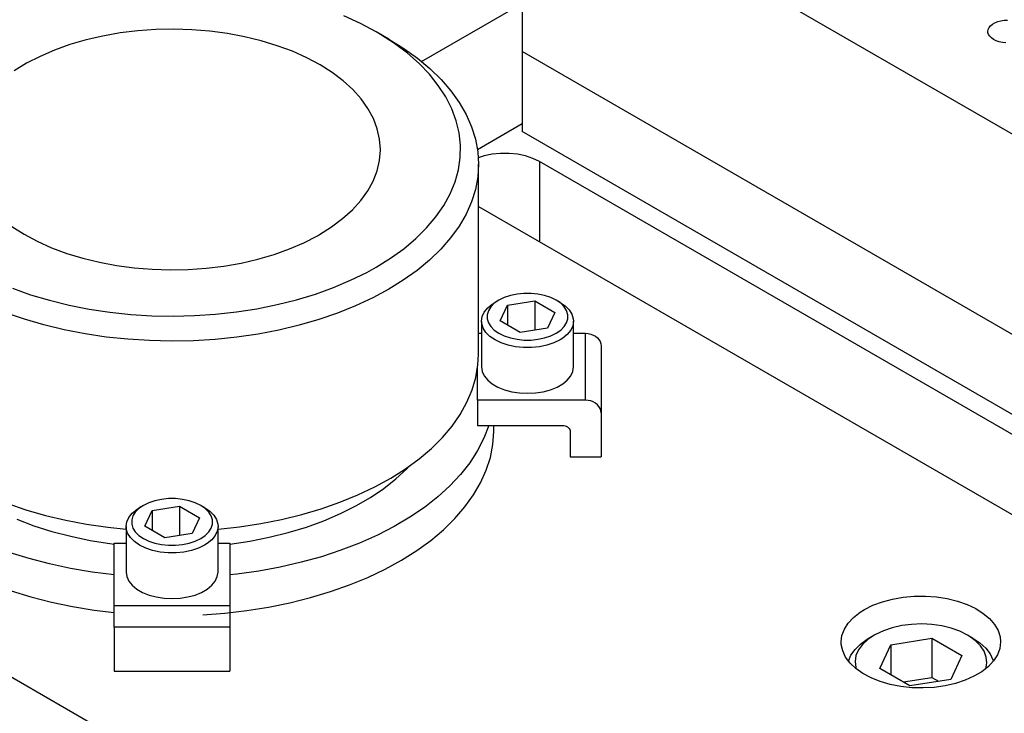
# Model space of a CAD drawing. Header units: inches. Extents: x 3 to 351, y 4 to 271.
# Tile 261 of 530: x 70.97 to 75.99, y 261.09 to 264.63. Entities that reach past the tile are written whole.
import ezdxf

# ---------------------------------------------------------------- set-up
doc = ezdxf.new("R2010")
doc.units = ezdxf.units.IN
doc.header["$LTSCALE"] = 0.5
doc.header["$MEASUREMENT"] = 0
doc.layers.add('DSS', color=7, linetype='Continuous')

msp = doc.modelspace()

# ---------------------------------------------------------------- linework, layer by layer
at = {"layer": 'DSS', "color": 9, "linetype": 'Continuous'}
for p, q in [((83.0382, 259.9946), (73.5276, 265.4855)), ((73.5276, 265.4855), (73.5276, 264.4649)), ((73.0144, 264.4136), (73.5276, 264.7098)), ((75.9035, 264.577), (75.908, 264.5868)), ((75.908, 264.5868), (75.9154, 264.596)), ((75.9154, 264.596), (75.9255, 264.6043)), ((75.9255, 264.6043), (75.9378, 264.6114)), ((75.9378, 264.6114), (75.9522, 264.6172)), ((75.9522, 264.6172), (75.9681, 264.6215)), ((75.9681, 264.6215), (75.985, 264.6241)), ((75.985, 264.6241), (76.0024, 264.625)), ((75.9019, 264.567), (75.9035, 264.577)), ((75.9023, 264.5619), (75.9019, 264.567)), ((75.9054, 264.5519), (75.9023, 264.5619)), ((75.9114, 264.5424), (75.9054, 264.5519)), ((75.9201, 264.5337), (75.9114, 264.5424)), ((75.9314, 264.5259), (75.9201, 264.5337)), ((75.9448, 264.5194), (75.9314, 264.5259)), ((75.96, 264.5144), (75.9448, 264.5194)), ((75.9764, 264.5109), (75.96, 264.5144)), ((75.9937, 264.5092), (75.9764, 264.5109)), ((76.8863, 262.5257), (73.5276, 264.4649)), ((76.8863, 262.5257), (73.5276, 264.4649)), ((73.5276, 264.4649), (73.5276, 264.0566)), ((73.2991, 263.9656), (73.5276, 264.0975)), ((76.5328, 262.3216), (73.5276, 264.0566))]:
    msp.add_line(p, q, dxfattribs=at)
at = {"layer": 'DSS', "color": 136, "linetype": 'Continuous'}
for p, q in [((72.7027, 264.6079), (72.618, 264.647)), ((72.7822, 264.5653), (72.7027, 264.6079)), ((71.3895, 264.5435), (71.3039, 264.5236)), ((71.4776, 264.5589), (71.3895, 264.5435)), ((71.5678, 264.5699), (71.4776, 264.5589)), ((71.6593, 264.5764), (71.5678, 264.5699)), ((71.7514, 264.5782), (71.6593, 264.5764)), ((71.8435, 264.5754), (71.7514, 264.5782)), ((71.9348, 264.5681), (71.8435, 264.5754)), ((72.0246, 264.5562), (71.9348, 264.5681)), ((72.1123, 264.5398), (72.0246, 264.5562)), ((72.1972, 264.5191), (72.1123, 264.5398)), ((72.847, 264.5278), (72.7822, 264.5653)), ((72.8047, 264.5519), (72.7822, 264.5653)), ((72.8768, 264.5051), (72.8047, 264.5519)), ((71.2217, 264.4996), (71.1433, 264.4715)), ((71.3039, 264.5236), (71.2217, 264.4996)), ((72.2787, 264.4942), (72.1972, 264.5191)), ((72.3562, 264.4654), (72.2787, 264.4942)), ((72.847, 264.5278), (72.9232, 264.4806)), ((72.9427, 264.4554), (72.8768, 264.5051)), ((71.0695, 264.4397), (71.0008, 264.4042)), ((71.1433, 264.4715), (71.0695, 264.4397)), ((72.429, 264.4328), (72.3562, 264.4654)), ((72.4967, 264.3967), (72.429, 264.4328)), ((72.9232, 264.4806), (72.9933, 264.4303)), ((73.002, 264.403), (72.9427, 264.4554)), ((71.0008, 264.4042), (70.9376, 264.3655)), ((72.5587, 264.3573), (72.4967, 264.3967)), ((72.9933, 264.4303), (73.057, 264.3773)), ((73.0545, 264.3482), (73.002, 264.403)), ((72.6145, 264.3149), (72.5587, 264.3573)), ((73.0999, 264.2913), (73.0545, 264.3482)), ((73.057, 264.3773), (73.114, 264.3218)), ((72.6638, 264.27), (72.6145, 264.3149)), ((73.1379, 264.2327), (73.0999, 264.2913)), ((73.114, 264.3218), (73.1639, 264.264)), ((72.7062, 264.2227), (72.6638, 264.27)), ((73.1683, 264.1726), (73.1379, 264.2327)), ((73.1639, 264.264), (73.2066, 264.2044)), ((72.7413, 264.1735), (72.7062, 264.2227)), ((73.2066, 264.2044), (73.2418, 264.1431)), ((72.7688, 264.1227), (72.7413, 264.1735)), ((73.1909, 264.1113), (73.1683, 264.1726)), ((73.2418, 264.1431), (73.2693, 264.0806)), ((72.7887, 264.0707), (72.7688, 264.1227)), ((73.2057, 264.0493), (73.1909, 264.1113)), ((73.2693, 264.0806), (73.289, 264.0171)), ((72.8006, 264.018), (72.7887, 264.0707)), ((73.2125, 263.9868), (73.2057, 264.0493)), ((72.8046, 263.9648), (72.8006, 264.018)), ((73.2113, 263.9242), (73.2125, 263.9868)), ((73.289, 264.0171), (73.3008, 263.9529)), ((72.8002, 263.909), (72.8046, 263.9621)), ((72.8046, 263.9621), (72.8046, 263.9648)), ((73.3008, 263.9529), (73.3046, 263.89)), ((72.7878, 263.8562), (72.8002, 263.909)), ((73.2021, 263.8618), (73.2113, 263.9242)), ((73.3046, 263.89), (73.3006, 263.8255)), ((73.3046, 262.9213), (73.3046, 263.89)), ((72.7676, 263.8043), (72.7878, 263.8562)), ((73.185, 263.8), (73.2021, 263.8618)), ((72.7397, 263.7536), (72.7676, 263.8043)), ((73.16, 263.739), (73.185, 263.8)), ((73.3006, 263.8255), (73.2886, 263.7613)), ((72.7042, 263.7045), (72.7397, 263.7536)), ((73.1273, 263.6793), (73.16, 263.739)), ((73.2886, 263.7613), (73.2688, 263.6978)), ((72.6615, 263.6573), (72.7042, 263.7045)), ((73.0871, 263.6212), (73.1273, 263.6793)), ((73.2688, 263.6978), (73.2411, 263.6353)), ((72.6119, 263.6125), (72.6615, 263.6573)), ((73.2411, 263.6353), (73.2057, 263.574)), ((72.5557, 263.5703), (72.6119, 263.6125)), ((73.0396, 263.5649), (73.0871, 263.6212)), ((70.9255, 263.5723), (70.9875, 263.5329)), ((70.9875, 263.5329), (71.0552, 263.4968)), ((72.4835, 263.5254), (72.4934, 263.531)), ((72.4934, 263.531), (72.5557, 263.5703)), ((72.9851, 263.5108), (73.0396, 263.5649)), ((73.2057, 263.574), (73.1628, 263.5144)), ((71.0552, 263.4968), (71.128, 263.4642)), ((72.3409, 263.4581), (72.4147, 263.4899)), ((72.4147, 263.4899), (72.4835, 263.5254)), ((72.9237, 263.4591), (72.9851, 263.5108)), ((73.1628, 263.5144), (73.1127, 263.4567)), ((71.128, 263.4642), (71.2055, 263.4354)), ((71.2055, 263.4354), (71.287, 263.4105)), ((72.1803, 263.406), (72.2626, 263.43)), ((72.2626, 263.43), (72.3409, 263.4581)), ((72.856, 263.4102), (72.9237, 263.4591)), ((73.1127, 263.4567), (73.0555, 263.4013)), ((71.287, 263.4105), (71.3719, 263.3898)), ((71.3719, 263.3898), (71.4596, 263.3735)), ((72.0066, 263.3707), (72.0948, 263.3862)), ((72.0948, 263.3862), (72.1803, 263.406)), ((72.7822, 263.3643), (72.856, 263.4102)), ((73.0555, 263.4013), (72.9916, 263.3483)), ((71.4596, 263.3735), (71.5495, 263.3615)), ((71.5495, 263.3615), (71.6408, 263.3542)), ((71.6408, 263.3542), (71.7328, 263.3514)), ((71.7328, 263.3514), (71.8249, 263.3532)), ((71.8249, 263.3532), (71.9164, 263.3597)), ((71.9164, 263.3597), (72.0066, 263.3707)), ((72.6529, 263.298), (72.7355, 263.3386)), ((72.7355, 263.3386), (72.7822, 263.3643)), ((72.9916, 263.3483), (72.9214, 263.2981)), ((72.5653, 263.2611), (72.6529, 263.298)), ((72.9214, 263.2981), (72.847, 263.2521)), ((70.9286, 263.2573), (71.0211, 263.2247)), ((72.3772, 263.1989), (72.4733, 263.228)), ((72.4733, 263.228), (72.5653, 263.2611)), ((72.847, 263.2521), (72.7652, 263.2081)), ((71.0211, 263.2247), (71.1175, 263.196)), ((71.1175, 263.196), (71.2174, 263.1715)), ((72.2777, 263.1739), (72.3772, 263.1989)), ((72.7652, 263.2081), (72.6781, 263.1676)), ((70.9894, 263.0994), (70.8934, 263.1325)), ((71.2174, 263.1715), (71.32, 263.1513)), ((71.32, 263.1513), (71.425, 263.1356)), ((71.425, 263.1356), (71.5317, 263.1244)), ((71.8563, 263.1182), (71.9641, 263.1253)), ((71.9641, 263.1253), (72.0706, 263.1371)), ((72.0706, 263.1371), (72.1753, 263.1533)), ((72.1753, 263.1533), (72.2777, 263.1739)), ((72.5863, 263.1308), (72.4901, 263.0979)), ((72.6781, 263.1676), (72.5863, 263.1308)), ((71.0892, 263.0704), (70.9894, 263.0994)), ((71.5317, 263.1244), (71.6396, 263.1177)), ((71.6396, 263.1177), (71.7479, 263.1156)), ((71.7479, 263.1156), (71.8563, 263.1182)), ((72.4901, 263.0979), (72.3901, 263.0691)), ((71.1924, 263.0455), (71.0892, 263.0704)), ((71.2984, 263.025), (71.1924, 263.0455)), ((71.4066, 263.0089), (71.2984, 263.025)), ((72.2868, 263.0444), (72.1807, 263.0241)), ((72.3901, 263.0691), (72.2868, 263.0444)), ((71.5166, 262.9973), (71.4066, 263.0089)), ((71.6277, 262.9903), (71.5166, 262.9973)), ((71.7394, 262.9879), (71.6277, 262.9903)), ((71.8511, 262.9901), (71.7394, 262.9879)), ((71.9623, 262.9969), (71.8511, 262.9901)), ((72.0723, 263.0082), (71.9623, 262.9969)), ((72.1807, 263.0241), (72.0723, 263.0082)), ((73.3018, 262.8667), (73.3046, 262.9213)), ((73.291, 262.8024), (73.3018, 262.8667)), ((73.2723, 262.7388), (73.291, 262.8024)), ((73.2458, 262.6761), (73.2723, 262.7388)), ((73.2116, 262.6146), (73.2458, 262.6761)), ((73.1698, 262.5548), (73.2116, 262.6146)), ((73.1208, 262.4968), (73.1698, 262.5548)), ((73.3568, 262.5581), (73.3323, 262.4935)), ((73.3785, 262.461), (73.3836, 262.5271)), ((73.3836, 262.5359), (73.3836, 262.5581)), ((73.3836, 262.5271), (73.3836, 262.5359)), ((73.0647, 262.441), (73.1208, 262.4968)), ((73.3323, 262.4935), (73.3, 262.43)), ((73.0018, 262.3876), (73.0647, 262.441)), ((73.3, 262.43), (73.2602, 262.368)), ((73.3654, 262.3953), (73.3785, 262.461)), ((72.9325, 262.337), (73.0018, 262.3876)), ((73.3445, 262.3302), (73.3654, 262.3953)), ((72.8571, 262.2893), (72.9325, 262.337)), ((72.8835, 262.2859), (72.9386, 262.3374)), ((72.9386, 262.3374), (72.9493, 262.3486)), ((73.2602, 262.368), (73.2129, 262.3078)), ((73.3157, 262.2662), (73.3445, 262.3302)), ((72.776, 262.2449), (72.8571, 262.2893)), ((72.8217, 262.237), (72.8835, 262.2859)), ((73.2129, 262.3078), (73.1585, 262.2496)), ((72.6896, 262.204), (72.776, 262.2449)), ((72.7537, 262.1909), (72.8217, 262.237)), ((73.1585, 262.2496), (73.0971, 262.1937)), ((73.2793, 262.2035), (73.3157, 262.2662)), ((72.5983, 262.1667), (72.6896, 262.204)), ((72.6798, 262.148), (72.7537, 262.1909)), ((73.0971, 262.1937), (73.0292, 262.1404)), ((73.2354, 262.1424), (73.2793, 262.2035)), ((70.9003, 262.1613), (70.9966, 262.1285)), ((70.9966, 262.1285), (71.0966, 262.0998)), ((72.4031, 262.1039), (72.5027, 262.1333)), ((72.5027, 262.1333), (72.5983, 262.1667)), ((72.6004, 262.1084), (72.6798, 262.148)), ((73.0292, 262.1404), (72.955, 262.09)), ((73.1842, 262.0832), (73.2354, 262.1424)), ((70.95, 262.0797), (71.038, 262.0468)), ((71.0966, 262.0998), (71.2, 262.0752)), ((71.2, 262.0752), (71.3062, 262.055)), ((72.1944, 262.0578), (72.3002, 262.0787)), ((72.3002, 262.0787), (72.4031, 262.1039)), ((72.4272, 262.0403), (72.5161, 262.0725)), ((72.5161, 262.0725), (72.6004, 262.1084)), ((72.955, 262.09), (72.8749, 262.0427)), ((73.126, 262.0262), (73.1842, 262.0832)), ((71.038, 262.0468), (71.13, 262.0178)), ((71.3062, 262.055), (71.4146, 262.0393)), ((71.4146, 262.0393), (71.5077, 262.0294)), ((71.9765, 262.0294), (72.0863, 262.0414)), ((72.0863, 262.0414), (72.1944, 262.0578)), ((72.3344, 262.0122), (72.4272, 262.0403)), ((72.8749, 262.0427), (72.7892, 261.9988)), ((73.061, 261.9717), (73.126, 262.0262)), ((71.13, 262.0178), (71.2256, 261.9929)), ((71.2256, 261.9929), (71.3243, 261.9723)), ((71.3243, 261.9723), (71.4253, 261.9561)), ((72.1389, 261.9685), (72.2381, 261.9882)), ((72.2381, 261.9882), (72.3344, 262.0122)), ((72.7892, 261.9988), (72.6985, 261.9584)), ((72.9896, 261.92), (73.061, 261.9717)), ((71.4253, 261.9561), (71.4468, 261.9533)), ((72.0374, 261.9533), (72.1389, 261.9685)), ((72.6031, 261.9217), (72.5035, 261.889)), ((72.6985, 261.9584), (72.6031, 261.9217)), ((71.0132, 261.8795), (70.9124, 261.9109)), ((71.1176, 261.8522), (71.0132, 261.8795)), ((72.5035, 261.889), (72.4002, 261.8604)), ((72.829, 261.8257), (72.9122, 261.8712)), ((72.9122, 261.8712), (72.9896, 261.92)), ((71.225, 261.8292), (71.1176, 261.8522)), ((71.3349, 261.8105), (71.225, 261.8292)), ((72.2937, 261.836), (72.1845, 261.816)), ((72.4002, 261.8604), (72.2937, 261.836)), ((72.7406, 261.7837), (72.829, 261.8257)), ((71.4468, 261.7964), (71.3349, 261.8105)), ((72.0732, 261.8004), (72.0374, 261.7964)), ((72.1845, 261.816), (72.0732, 261.8004)), ((72.6472, 261.7453), (72.7406, 261.7837)), ((72.5495, 261.7108), (72.6472, 261.7453)), ((70.9214, 261.7152), (71.0226, 261.6841)), ((71.0226, 261.6841), (71.1272, 261.6572)), ((72.3427, 261.6539), (72.4478, 261.6803)), ((72.4478, 261.6803), (72.5495, 261.7108)), ((71.1272, 261.6572), (71.2349, 261.6346)), ((71.2349, 261.6346), (71.3451, 261.6164)), ((72.1243, 261.6143), (72.2347, 261.6319)), ((72.2347, 261.6319), (72.3427, 261.6539)), ((71.3451, 261.6164), (71.4468, 261.6037)), ((71.8984, 261.5925), (72.012, 261.6011)), ((72.012, 261.6011), (72.1243, 261.6143))]:
    msp.add_line(p, q, dxfattribs=at)
at = {"layer": 'DSS', "color": 254, "linetype": 'Continuous'}
for p, q in [((73.3335, 263.9323), (73.3036, 263.9227)), ((73.3745, 263.9409), (73.3335, 263.9323)), ((73.4174, 263.9453), (73.3745, 263.9409)), ((73.461, 263.9453), (73.4174, 263.9453)), ((73.5039, 263.9409), (73.461, 263.9453)), ((73.5448, 263.9323), (73.5039, 263.9409)), ((73.5826, 263.9197), (73.5448, 263.9323)), ((73.616, 263.9035), (73.5826, 263.9197)), ((76.4444, 262.2706), (73.616, 263.9035)), ((73.3046, 263.675), (76.0908, 262.0665)), ((89.3314, 250.6458), (68.1182, 262.8931)), ((75.3641, 261.6594), (75.4157, 261.6732)), ((75.4157, 261.6732), (75.4703, 261.6828)), ((75.4703, 261.6828), (75.5266, 261.6878)), ((75.5266, 261.6878), (75.5835, 261.6882)), ((75.5835, 261.6882), (75.6401, 261.6841)), ((75.6401, 261.6841), (75.695, 261.6754)), ((75.695, 261.6754), (75.7473, 261.6624)), ((75.2503, 261.6055), (75.2732, 261.6199)), ((75.2732, 261.6199), (75.3162, 261.6415)), ((75.3162, 261.6415), (75.3641, 261.6594)), ((75.7473, 261.6624), (75.7959, 261.6452)), ((75.7959, 261.6452), (75.8399, 261.6243)), ((75.8399, 261.6243), (75.8784, 261.6001)), ((75.1897, 261.5499), (75.2166, 261.579)), ((75.2166, 261.579), (75.2503, 261.6055)), ((75.8784, 261.6001), (75.9107, 261.573)), ((75.9107, 261.573), (75.9361, 261.5435)), ((75.1582, 261.4869), (75.1702, 261.5191)), ((75.1702, 261.5191), (75.1897, 261.5499)), ((75.9361, 261.5435), (75.954, 261.5123)), ((75.1542, 261.4541), (75.1582, 261.4869)), ((75.954, 261.5123), (75.9643, 261.4799)), ((75.9643, 261.4799), (75.9667, 261.4541)), ((75.1548, 261.4415), (75.1542, 261.4541)), ((75.1619, 261.4088), (75.1548, 261.4415)), ((75.9628, 261.4213), (75.9508, 261.3891)), ((75.9667, 261.4541), (75.9628, 261.4213)), ((75.1768, 261.3771), (75.1619, 261.4088)), ((75.1992, 261.3469), (75.1768, 261.3771)), ((75.9508, 261.3891), (75.9313, 261.3582)), ((75.2287, 261.3187), (75.1992, 261.3469)), ((75.2648, 261.2933), (75.2287, 261.3187)), ((75.9044, 261.3292), (75.8707, 261.3027)), ((75.9313, 261.3582), (75.9044, 261.3292)), ((75.3067, 261.271), (75.2648, 261.2933)), ((75.3535, 261.2523), (75.3067, 261.271)), ((75.831, 261.2791), (75.7859, 261.259)), ((75.8707, 261.3027), (75.831, 261.2791)), ((75.4045, 261.2375), (75.3535, 261.2523)), ((75.4585, 261.227), (75.4045, 261.2375)), ((75.5145, 261.221), (75.4585, 261.227)), ((75.5714, 261.2196), (75.5145, 261.221)), ((75.6281, 261.2228), (75.5714, 261.2196)), ((75.6835, 261.2305), (75.6281, 261.2228)), ((75.7364, 261.2427), (75.6835, 261.2305)), ((75.7859, 261.259), (75.7364, 261.2427))]:
    msp.add_line(p, q, dxfattribs=at)
at = {"layer": 'DSS', "color": 96, "linetype": 'Continuous'}
for p, q in [((73.616, 263.9035), (73.616, 263.4953)), ((73.8509, 262.6867), (73.8509, 263.0277)), ((71.4468, 261.6397), (72.0374, 261.6397)), ((72.0374, 261.53), (71.4468, 261.53))]:
    msp.add_line(p, q, dxfattribs=at)
at = {"layer": 'DSS', "color": 132, "linetype": 'Continuous'}
for p, q in [((73.5011, 263.2276), (73.4673, 263.2205)), ((73.5366, 263.2312), (73.5011, 263.2276)), ((73.5726, 263.2312), (73.5366, 263.2312)), ((73.6081, 263.2276), (73.5726, 263.2312)), ((73.6419, 263.2205), (73.6081, 263.2276)), ((73.3516, 263.1574), (73.3751, 263.1767)), ((73.3854, 263.1808), (73.3674, 263.1628)), ((73.3751, 263.1767), (73.3889, 263.1854)), ((73.4085, 263.1967), (73.3854, 263.1808)), ((73.4085, 263.1967), (73.3889, 263.1854)), ((73.4361, 263.2101), (73.4085, 263.1967)), ((73.4085, 263.1967), (73.4085, 263.1967)), ((73.4673, 263.2205), (73.4361, 263.2101)), ((73.4526, 263.1713), (73.592, 263.1929)), ((73.592, 263.1929), (73.694, 263.1339)), ((73.592, 263.1929), (73.592, 263.0434)), ((73.6731, 263.2101), (73.6419, 263.2205)), ((73.7007, 263.1967), (73.6731, 263.2101)), ((73.7204, 263.1854), (73.7007, 263.1967)), ((73.7239, 263.1808), (73.7007, 263.1967)), ((73.7204, 263.1854), (73.7466, 263.1673)), ((73.7419, 263.1628), (73.7239, 263.1808)), ((73.3238, 263.1132), (73.3344, 263.136)), ((73.3344, 263.136), (73.3516, 263.1574)), ((73.355, 263.1432), (73.3488, 263.1228)), ((73.3674, 263.1628), (73.355, 263.1432)), ((73.4152, 263.0908), (73.4526, 263.1713)), ((73.4526, 263.1713), (73.4526, 263.0692)), ((73.694, 263.1339), (73.6567, 263.0535)), ((73.7542, 263.1433), (73.7419, 263.1628)), ((73.7466, 263.1673), (73.767, 263.1469)), ((73.7605, 263.1228), (73.7542, 263.1433)), ((73.767, 263.1469), (73.781, 263.1247)), ((73.3202, 263.0897), (73.3238, 263.1132)), ((73.3202, 263.0897), (73.3202, 262.8572)), ((73.3211, 263.0779), (73.3202, 263.0897)), ((73.3282, 263.0547), (73.3211, 263.0779)), ((73.3488, 263.1228), (73.3488, 263.102)), ((73.3488, 263.102), (73.355, 263.0815)), ((73.355, 263.0815), (73.3674, 263.062)), ((73.5173, 263.0319), (73.4152, 263.0908)), ((73.7419, 263.062), (73.7542, 263.0815)), ((73.7542, 263.0815), (73.7605, 263.102)), ((73.7605, 263.102), (73.7605, 263.1228)), ((73.781, 263.1247), (73.7881, 263.1015)), ((73.789, 263.0897), (73.7854, 263.0662)), ((73.7881, 263.1015), (73.789, 263.0897)), ((73.789, 262.8572), (73.789, 263.0897)), ((73.3422, 263.0325), (73.3282, 263.0547)), ((73.3626, 263.0121), (73.3422, 263.0325)), ((73.3674, 263.062), (73.3854, 263.0439)), ((73.3854, 263.0439), (73.4085, 263.028)), ((73.4085, 263.028), (73.4361, 263.0147)), ((73.6567, 263.0535), (73.5173, 263.0319)), ((73.6731, 263.0147), (73.7007, 263.028)), ((73.7007, 263.028), (73.7239, 263.044)), ((73.7239, 263.044), (73.7419, 263.062)), ((73.7749, 263.0434), (73.7576, 263.0221)), ((73.7854, 263.0662), (73.7749, 263.0434)), ((73.3889, 262.994), (73.3626, 263.0121)), ((73.4202, 262.9789), (73.3889, 262.994)), ((73.4556, 262.9671), (73.4202, 262.9789)), ((73.4361, 263.0147), (73.4673, 263.0043)), ((73.4673, 263.0043), (73.5011, 262.9971)), ((73.5011, 262.9971), (73.5366, 262.9935)), ((73.5366, 262.9935), (73.5726, 262.9935)), ((73.5726, 262.9935), (73.6081, 262.9971)), ((73.6081, 262.9971), (73.6419, 263.0043)), ((73.6419, 263.0043), (73.6731, 263.0147)), ((73.6891, 262.9789), (73.6537, 262.9671)), ((73.7204, 262.994), (73.6891, 262.9789)), ((73.7342, 263.0027), (73.7204, 262.994)), ((73.7576, 263.0221), (73.7342, 263.0027)), ((73.494, 262.959), (73.4556, 262.9671)), ((73.5342, 262.9549), (73.494, 262.959)), ((73.5751, 262.9549), (73.5342, 262.9549)), ((73.6153, 262.959), (73.5751, 262.9549)), ((73.6537, 262.9671), (73.6153, 262.959)), ((73.3202, 262.8572), (73.3238, 262.8337)), ((73.3238, 262.8337), (73.3344, 262.8109)), ((73.7749, 262.8109), (73.7854, 262.8337)), ((73.7854, 262.8337), (73.789, 262.8572)), ((73.3344, 262.8109), (73.3516, 262.7896)), ((73.3516, 262.7896), (73.3751, 262.7702)), ((73.7342, 262.7702), (73.7576, 262.7896)), ((73.7576, 262.7896), (73.7749, 262.8109)), ((73.3751, 262.7702), (73.404, 262.7536)), ((73.404, 262.7536), (73.4374, 262.74)), ((73.4374, 262.74), (73.4745, 262.7301)), ((73.4745, 262.7301), (73.5139, 262.724)), ((73.5139, 262.724), (73.5546, 262.7219)), ((73.5546, 262.7219), (73.5953, 262.724)), ((73.5953, 262.724), (73.6348, 262.7301)), ((73.6348, 262.7301), (73.6718, 262.74)), ((73.6718, 262.74), (73.7053, 262.7536)), ((73.7053, 262.7536), (73.7342, 262.7702)), ((71.6548, 262.1741), (71.6236, 262.1637)), ((71.6886, 262.1812), (71.6548, 262.1741)), ((71.7241, 262.1848), (71.6886, 262.1812)), ((71.7601, 262.1848), (71.7241, 262.1848)), ((71.7956, 262.1812), (71.7601, 262.1848)), ((71.8294, 262.1741), (71.7956, 262.1812)), ((71.8606, 262.1637), (71.8294, 262.1741)), ((71.5391, 262.1109), (71.5626, 262.1303)), ((71.5729, 262.1344), (71.5549, 262.1164)), ((71.5626, 262.1303), (71.5764, 262.139)), ((71.596, 262.1503), (71.5729, 262.1344)), ((71.596, 262.1503), (71.5764, 262.139)), ((71.6236, 262.1637), (71.596, 262.1503)), ((71.596, 262.1503), (71.596, 262.1503)), ((71.6027, 262.0444), (71.6401, 262.1249)), ((71.6401, 262.1249), (71.7795, 262.1464)), ((71.6401, 262.1249), (71.6401, 262.0228)), ((71.7795, 262.1464), (71.8815, 262.0875)), ((71.7795, 262.1464), (71.7795, 261.997)), ((71.8882, 262.1503), (71.8606, 262.1637)), ((71.9079, 262.139), (71.8882, 262.1503)), ((71.9114, 262.1344), (71.8882, 262.1503)), ((71.9079, 262.139), (71.9341, 262.1209)), ((71.9294, 262.1164), (71.9114, 262.1344)), ((71.5113, 262.0668), (71.5219, 262.0896)), ((71.5219, 262.0896), (71.5391, 262.1109)), ((71.5425, 262.0968), (71.5363, 262.0763)), ((71.5363, 262.0763), (71.5363, 262.0555)), ((71.5549, 262.1164), (71.5425, 262.0968)), ((71.8815, 262.0875), (71.8442, 262.007)), ((71.9417, 262.0968), (71.9294, 262.1164)), ((71.9341, 262.1209), (71.9545, 262.1005)), ((71.948, 262.0763), (71.9417, 262.0968)), ((71.948, 262.0555), (71.948, 262.0763)), ((71.9545, 262.1005), (71.9685, 262.0783)), ((71.9685, 262.0783), (71.9756, 262.0551)), ((71.5077, 262.0433), (71.5113, 262.0668)), ((71.5077, 262.0433), (71.5077, 261.8108)), ((71.5086, 262.0315), (71.5077, 262.0433)), ((71.5157, 262.0083), (71.5086, 262.0315)), ((71.5363, 262.0555), (71.5425, 262.0351)), ((71.5425, 262.0351), (71.5549, 262.0155)), ((71.7048, 261.9854), (71.6027, 262.0444)), ((71.9294, 262.0155), (71.9417, 262.0351)), ((71.9417, 262.0351), (71.948, 262.0555)), ((71.9765, 262.0433), (71.9729, 262.0198)), ((71.9756, 262.0551), (71.9765, 262.0433)), ((71.9765, 261.8108), (71.9765, 262.0433)), ((71.5297, 261.9861), (71.5157, 262.0083)), ((71.5501, 261.9657), (71.5297, 261.9861)), ((71.5549, 262.0155), (71.5729, 261.9975)), ((71.5729, 261.9975), (71.596, 261.9816)), ((71.596, 261.9816), (71.6236, 261.9682)), ((71.8442, 262.007), (71.7048, 261.9854)), ((71.8606, 261.9682), (71.8882, 261.9816)), ((71.8882, 261.9816), (71.9114, 261.9975)), ((71.9114, 261.9975), (71.9294, 262.0155)), ((71.9451, 261.9756), (71.9217, 261.9563)), ((71.9624, 261.997), (71.9451, 261.9756)), ((71.9729, 262.0198), (71.9624, 261.997)), ((71.5764, 261.9476), (71.5501, 261.9657)), ((71.6077, 261.9324), (71.5764, 261.9476)), ((71.6431, 261.9206), (71.6077, 261.9324)), ((71.6236, 261.9682), (71.6548, 261.9578)), ((71.6815, 261.9126), (71.6431, 261.9206)), ((71.6548, 261.9578), (71.6886, 261.9507)), ((71.6886, 261.9507), (71.7241, 261.9471)), ((71.7241, 261.9471), (71.7601, 261.9471)), ((71.7601, 261.9471), (71.7956, 261.9507)), ((71.7956, 261.9507), (71.8294, 261.9578)), ((71.8412, 261.9206), (71.8028, 261.9126)), ((71.8294, 261.9578), (71.8606, 261.9682)), ((71.8766, 261.9324), (71.8412, 261.9206)), ((71.9079, 261.9476), (71.8766, 261.9324)), ((71.9217, 261.9563), (71.9079, 261.9476)), ((71.7217, 261.9085), (71.6815, 261.9126)), ((71.7626, 261.9085), (71.7217, 261.9085)), ((71.8028, 261.9126), (71.7626, 261.9085)), ((71.5077, 261.8108), (71.5113, 261.7873)), ((71.5113, 261.7873), (71.5219, 261.7645)), ((71.9624, 261.7645), (71.9729, 261.7873)), ((71.9729, 261.7873), (71.9765, 261.8108)), ((71.5219, 261.7645), (71.5391, 261.7431)), ((71.5391, 261.7431), (71.5626, 261.7238)), ((71.5626, 261.7238), (71.5915, 261.7071)), ((71.8928, 261.7071), (71.9217, 261.7238)), ((71.9217, 261.7238), (71.9451, 261.7431)), ((71.9451, 261.7431), (71.9624, 261.7645)), ((71.5915, 261.7071), (71.6249, 261.6936)), ((71.6249, 261.6936), (71.662, 261.6836)), ((71.662, 261.6836), (71.7014, 261.6775)), ((71.7014, 261.6775), (71.7421, 261.6755)), ((71.7421, 261.6755), (71.7828, 261.6775)), ((71.7828, 261.6775), (71.8223, 261.6836)), ((71.8223, 261.6836), (71.8593, 261.6936)), ((71.8593, 261.6936), (71.8928, 261.7071)), ((75.4146, 261.5267), (75.3698, 261.5117)), ((75.4628, 261.5376), (75.4146, 261.5267)), ((75.5134, 261.5441), (75.4628, 261.5376)), ((75.5651, 261.546), (75.5134, 261.5441)), ((75.6167, 261.5432), (75.5651, 261.546)), ((75.6669, 261.536), (75.6167, 261.5432)), ((75.7147, 261.5244), (75.6669, 261.536)), ((75.7587, 261.5086), (75.7147, 261.5244)), ((75.2527, 261.4438), (75.2872, 261.4684)), ((75.2872, 261.4684), (75.2953, 261.4732)), ((75.3229, 261.4892), (75.2892, 261.4664)), ((75.3229, 261.4892), (75.2953, 261.4732)), ((75.3295, 261.4929), (75.3229, 261.4892)), ((75.3698, 261.5117), (75.3295, 261.4929)), ((75.4074, 261.4404), (75.6165, 261.4728)), ((75.6165, 261.4728), (75.7696, 261.3844)), ((75.6165, 261.4728), (75.6165, 261.2727)), ((75.7981, 261.4892), (75.7587, 261.5086)), ((75.8257, 261.4732), (75.7981, 261.4892)), ((75.8065, 261.4841), (75.7981, 261.4892)), ((75.8388, 261.4607), (75.8065, 261.4841)), ((75.8257, 261.4732), (75.8614, 261.4493)), ((75.2248, 261.4166), (75.2527, 261.4438)), ((75.262, 261.441), (75.2419, 261.4135)), ((75.2892, 261.4664), (75.262, 261.441)), ((75.3514, 261.3197), (75.4074, 261.4404)), ((75.4074, 261.4404), (75.4074, 261.2873)), ((75.8644, 261.4347), (75.8388, 261.4607)), ((75.8614, 261.4493), (75.8908, 261.4226)), ((75.8828, 261.4067), (75.8644, 261.4347)), ((75.8908, 261.4226), (75.9131, 261.3938)), ((75.1909, 261.3567), (75.2041, 261.3874)), ((75.2041, 261.3874), (75.2248, 261.4166)), ((75.2293, 261.3844), (75.2246, 261.3547)), ((75.2419, 261.4135), (75.2293, 261.3844)), ((75.7696, 261.3844), (75.7136, 261.2636)), ((75.8935, 261.3775), (75.8828, 261.4067)), ((75.8964, 261.3476), (75.8935, 261.3775)), ((75.9131, 261.3938), (75.9279, 261.3634)), ((75.2246, 261.3547), (75.2279, 261.3248)), ((75.2279, 261.3248), (75.2298, 261.3178)), ((75.5045, 261.2313), (75.3514, 261.3197)), ((75.8912, 261.3178), (75.8964, 261.3476)), ((75.9279, 261.3634), (75.9301, 261.3567)), ((75.4715, 261.2503), (75.6165, 261.2727)), ((75.6165, 261.2727), (75.6495, 261.2537)), ((75.7136, 261.2636), (75.5045, 261.2313))]:
    msp.add_line(p, q, dxfattribs=at)
at = {"layer": 'DSS', "color": 2, "linetype": 'Continuous'}
for p, q in [((73.3046, 263.0277), (73.3202, 263.0277)), ((73.789, 263.0277), (73.8509, 263.0277)), ((73.8509, 263.0277), (73.8645, 263.0267)), ((73.8645, 263.0267), (73.8778, 263.0238)), ((73.8778, 263.0238), (73.8902, 263.0191)), ((73.8902, 263.0191), (73.9015, 263.0127)), ((73.9015, 263.0127), (73.9112, 263.0047)), ((73.9112, 263.0047), (73.9191, 262.9956)), ((73.9191, 262.9956), (73.9249, 262.9854)), ((73.9249, 262.9854), (73.9284, 262.9746)), ((73.9284, 262.9746), (73.9296, 262.9634)), ((73.9296, 262.9634), (73.9296, 262.6224)), ((73.2997, 262.6867), (73.2997, 262.8499)), ((73.2997, 262.6867), (73.2997, 262.5581)), ((73.8509, 262.6867), (73.2997, 262.6867)), ((73.8645, 262.6858), (73.8509, 262.6867)), ((73.8778, 262.6829), (73.8645, 262.6858)), ((73.8902, 262.6781), (73.8778, 262.6829)), ((73.9015, 262.6717), (73.8902, 262.6781)), ((73.9112, 262.6638), (73.9015, 262.6717)), ((73.9191, 262.6546), (73.9112, 262.6638)), ((73.9249, 262.6444), (73.9191, 262.6546)), ((73.9284, 262.6336), (73.9249, 262.6444)), ((73.9296, 262.6224), (73.9284, 262.6336)), ((73.9296, 262.6224), (73.9296, 262.3974)), ((73.2997, 262.5581), (73.7327, 262.5581)), ((73.7327, 262.5581), (73.7396, 262.5576)), ((73.7396, 262.5576), (73.7462, 262.5562)), ((73.7462, 262.5562), (73.7524, 262.5538)), ((73.7524, 262.5538), (73.7581, 262.5506)), ((73.7581, 262.5506), (73.7629, 262.5466)), ((73.7629, 262.5466), (73.7668, 262.5421)), ((73.7668, 262.5421), (73.7697, 262.537)), ((73.7697, 262.537), (73.7715, 262.5316)), ((73.7715, 262.5316), (73.7721, 262.526)), ((73.7721, 262.526), (73.7721, 262.3974)), ((73.7721, 262.3974), (73.9296, 262.3974)), ((71.4468, 261.9579), (71.5077, 261.9579)), ((71.4468, 261.6397), (71.4468, 261.9579)), ((71.9765, 261.9579), (72.0374, 261.9579)), ((72.0374, 261.9579), (72.0374, 261.6397)), ((71.4468, 261.53), (71.4468, 261.6397)), ((72.0374, 261.6397), (72.0374, 261.53)), ((71.4468, 261.53), (71.4468, 261.305)), ((72.0374, 261.53), (72.0374, 261.305)), ((71.4468, 261.305), (72.0374, 261.305))]:
    msp.add_line(p, q, dxfattribs=at)

doc.saveas('drawing.dxf')
